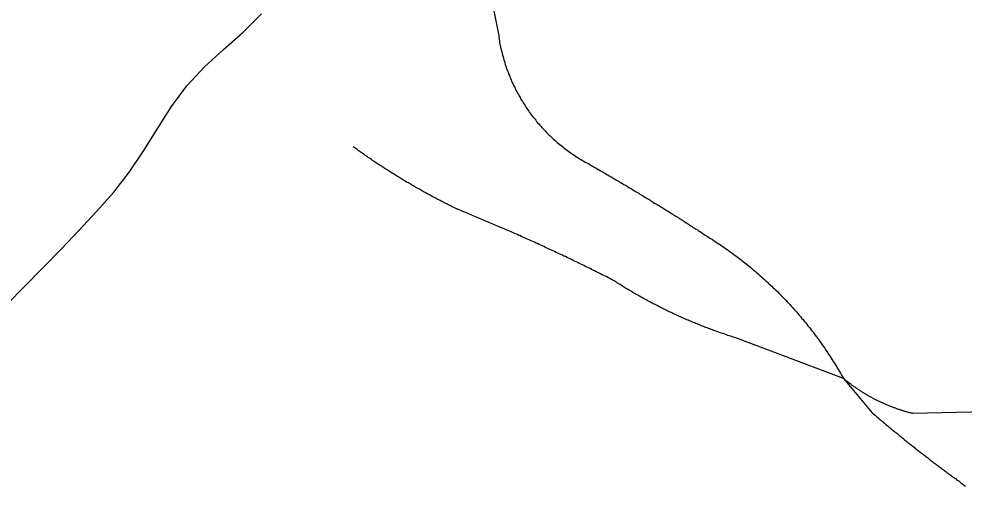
# Model space of a CAD drawing. Extents: x 1268485 to 1426702, y 514839 to 616766.
# Drawn here: x 1382007 to 1382607, y 564741 to 565037 of the extents above; entities that cross this region are included whole.
import ezdxf

# ---------------------------------------------------------------- set-up
doc = ezdxf.new("R2010")
doc.units = 0
doc.layers.add('Old_Level_35', color=7, linetype='Continuous')
doc.layers.add('Old_Level_62', color=7, linetype='Continuous')

msp = doc.modelspace()

# ---------------------------------------------------------------- linework, layer by layer
at = {"layer": 'Old_Level_35'}
for p, q in [((1382293.209, 565119.8), (1382311.766, 565026.194)), ((1382530.659, 564808.89), (1382462.274, 564834.624)), ((1382530.659, 564808.89), (1382548.601, 564787.308)), ((1382695.726, 564789.615), (1382574.643, 564786.642))]:
    msp.add_line(p, q, dxfattribs=at)
for points in [[(1382311.766, 565026.194), (1382311.868, 565025.117), (1382311.971, 565024.144), (1382312.279, 565023.118), (1382312.381, 565022.041), (1382312.586, 565021.068), (1382312.791, 565020.043), (1382312.996, 565019.017), (1382313.201, 565017.992), (1382313.509, 565017.018), (1382313.714, 565015.992), (1382314.021, 565015.019), (1382314.227, 565013.994), (1382314.534, 565013.019), (1382314.739, 565011.994), (1382315.047, 565011.02), (1382315.354, 565009.995), (1382315.662, 565009.021), (1382315.969, 565007.995), (1382316.277, 565007.073), (1382316.585, 565006.047), (1382316.995, 565005.074), (1382317.405, 565004.151), (1382317.712, 565003.126), (1382318.02, 565002.203), (1382318.533, 565001.178), (1382318.84, 565000.255), (1382319.25, 564999.332), (1382319.66, 564998.307), (1382319.968, 564997.384), (1382320.481, 564996.462), (1382320.891, 564995.487), (1382321.403, 564994.564), (1382321.916, 564993.642), (1382322.224, 564992.668), (1382322.736, 564991.796), (1382323.249, 564990.873), (1382323.761, 564989.951), (1382324.274, 564989.08), (1382324.787, 564988.105), (1382325.299, 564987.234), (1382325.709, 564986.311), (1382326.222, 564985.44), (1382326.837, 564984.569), (1382327.35, 564983.697), (1382327.862, 564982.826), (1382328.478, 564981.954), (1382328.99, 564981.083), (1382329.605, 564980.211), (1382330.221, 564979.391), (1382330.836, 564978.519), (1382331.348, 564977.699), (1382331.964, 564976.827), (1382332.579, 564976.007), (1382333.296, 564975.187), (1382333.912, 564974.367), (1382334.629, 564973.547), (1382335.244, 564972.726), (1382335.86, 564971.958), (1382336.475, 564971.138), (1382337.295, 564970.368), (1382337.91, 564969.548), (1382338.628, 564968.83), (1382339.243, 564968.01), (1382339.961, 564967.242), (1382340.576, 564966.524), (1382341.396, 564965.755), (1382342.114, 564964.986), (1382342.831, 564964.268), (1382343.651, 564963.551), (1382344.369, 564962.833), (1382345.087, 564962.115), (1382345.907, 564961.398), (1382346.625, 564960.68), (1382347.342, 564960.013), (1382348.163, 564959.295), (1382348.983, 564958.629), (1382349.701, 564958.014), (1382350.521, 564957.297), (1382351.341, 564956.63), (1382352.161, 564956.015), (1382352.981, 564955.399), (1382353.802, 564954.733), (1382354.622, 564954.118), (1382355.339, 564953.503), (1382356.262, 564952.888), (1382357.082, 564952.273), (1382358.005, 564951.709), (1382358.825, 564951.145), (1382359.646, 564950.478), (1382360.466, 564949.915), (1382361.388, 564949.35), (1382362.209, 564948.838), (1382363.131, 564948.325), (1382364.157, 564947.762), (1382364.977, 564947.249), (1382365.9, 564946.685), (1382366.72, 564946.172), (1382367.643, 564945.711), (1382368.668, 564945.199)], [(1382286.647, 564915.774), (1382285.827, 564916.132), (1382285.109, 564916.44), (1382284.494, 564916.799), (1382283.776, 564917.106), (1382282.956, 564917.516), (1382282.341, 564917.824), (1382281.623, 564918.183), (1382280.906, 564918.542), (1382280.29, 564918.9), (1382279.47, 564919.259), (1382278.753, 564919.618), (1382278.137, 564919.925), (1382277.42, 564920.336), (1382276.599, 564920.695), (1382275.984, 564921.053), (1382275.267, 564921.463), (1382274.549, 564921.771), (1382273.831, 564922.13), (1382273.114, 564922.489), (1382272.498, 564922.899), (1382271.781, 564923.258), (1382270.961, 564923.616), (1382270.345, 564923.976), (1382269.628, 564924.386), (1382269.013, 564924.744), (1382268.295, 564925.103), (1382267.475, 564925.514), (1382266.859, 564925.872), (1382266.142, 564926.231), (1382265.527, 564926.641), (1382264.706, 564927), (1382264.091, 564927.359), (1382263.374, 564927.769), (1382262.758, 564928.179), (1382262.041, 564928.538), (1382261.426, 564928.948), (1382260.605, 564929.307), (1382259.99, 564929.665), (1382259.273, 564930.127), (1382258.657, 564930.486), (1382257.837, 564930.896), (1382257.222, 564931.306), (1382256.504, 564931.665), (1382255.889, 564932.075), (1382255.172, 564932.485), (1382254.454, 564932.895), (1382253.736, 564933.306), (1382253.121, 564933.664), (1382252.403, 564934.126), (1382251.788, 564934.484), (1382250.968, 564934.946), (1382250.353, 564935.304), (1382249.738, 564935.766), (1382249.02, 564936.125), (1382248.405, 564936.586), (1382247.585, 564936.945), (1382246.969, 564937.355), (1382246.354, 564937.817), (1382245.637, 564938.175), (1382245.021, 564938.637), (1382244.201, 564939.047), (1382243.586, 564939.508), (1382242.971, 564939.867), (1382242.253, 564940.328), (1382241.638, 564940.738), (1382241.023, 564941.2), (1382240.203, 564941.61), (1382239.588, 564942.02), (1382238.972, 564942.43), (1382238.255, 564942.891), (1382237.64, 564943.301), (1382237.024, 564943.763), (1382236.204, 564944.173), (1382235.589, 564944.634), (1382234.974, 564945.044), (1382234.256, 564945.506), (1382233.641, 564945.916), (1382233.026, 564946.377), (1382232.411, 564946.839), (1382231.591, 564947.249), (1382230.975, 564947.71), (1382230.36, 564948.12), (1382229.745, 564948.633), (1382229.027, 564949.043), (1382228.412, 564949.505), (1382227.797, 564949.915), (1382227.079, 564950.376), (1382226.464, 564950.888), (1382225.747, 564951.298), (1382225.131, 564951.76), (1382224.516, 564952.17), (1382223.901, 564952.683), (1382223.286, 564953.144), (1382222.671, 564953.554), (1382221.851, 564954.067), (1382221.235, 564954.477), (1382220.62, 564954.989), (1382220.005, 564955.451), (1382219.39, 564955.861)], [(1382368.668, 564945.199), (1382369.386, 564944.737), (1382370.103, 564944.327), (1382370.923, 564943.866), (1382371.744, 564943.353), (1382372.461, 564942.943), (1382373.282, 564942.481), (1382374.102, 564942.071), (1382374.922, 564941.558), (1382375.64, 564941.148), (1382376.357, 564940.687), (1382377.28, 564940.226), (1382377.998, 564939.765), (1382378.715, 564939.303), (1382379.638, 564938.893), (1382380.356, 564938.38), (1382381.176, 564937.919), (1382381.894, 564937.509), (1382382.714, 564936.996), (1382383.534, 564936.586), (1382384.252, 564936.125), (1382384.969, 564935.612), (1382385.892, 564935.202), (1382386.61, 564934.741), (1382387.328, 564934.228), (1382388.148, 564933.818), (1382388.968, 564933.306), (1382389.788, 564932.895), (1382390.506, 564932.434), (1382391.224, 564931.921), (1382392.146, 564931.511), (1382392.864, 564930.998), (1382393.582, 564930.588), (1382394.402, 564930.076), (1382395.222, 564929.615), (1382396.042, 564929.204), (1382396.76, 564928.692), (1382397.478, 564928.23), (1382398.298, 564927.769), (1382399.118, 564927.307), (1382399.836, 564926.795), (1382400.656, 564926.385), (1382401.374, 564925.872), (1382402.296, 564925.462), (1382403.014, 564924.949), (1382403.732, 564924.488), (1382404.449, 564923.976), (1382405.27, 564923.514), (1382406.09, 564923.053), (1382406.91, 564922.54), (1382407.628, 564922.13), (1382408.345, 564921.618), (1382409.166, 564921.207), (1382409.883, 564920.695), (1382410.704, 564920.182), (1382411.524, 564919.772), (1382412.241, 564919.259), (1382412.959, 564918.798), (1382413.779, 564918.337), (1382414.6, 564917.824), (1382415.42, 564917.362), (1382416.137, 564916.901), (1382416.855, 564916.389), (1382417.675, 564915.927), (1382418.393, 564915.414), (1382419.213, 564914.953), (1382420.033, 564914.492), (1382420.751, 564913.979), (1382421.469, 564913.518), (1382422.289, 564913.056), (1382423.007, 564912.544), (1382423.724, 564912.083), (1382424.647, 564911.57), (1382425.365, 564911.108), (1382426.082, 564910.647), (1382426.903, 564910.135), (1382427.62, 564909.622), (1382428.338, 564909.212), (1382429.158, 564908.699), (1382429.876, 564908.187), (1382430.799, 564907.674), (1382431.516, 564907.212), (1382432.234, 564906.751), (1382432.952, 564906.239), (1382433.772, 564905.726), (1382434.49, 564905.264), (1382435.207, 564904.752), (1382436.027, 564904.239), (1382436.745, 564903.829), (1382437.668, 564903.316), (1382438.386, 564902.804), (1382439.103, 564902.291), (1382439.923, 564901.83), (1382440.641, 564901.317), (1382441.359, 564900.805), (1382442.076, 564900.292), (1382442.897, 564899.882), (1382443.614, 564899.369), (1382444.332, 564898.857), (1382445.152, 564898.395)], [(1382384.252, 564871.226), (1382383.329, 564871.738), (1382382.406, 564872.251), (1382381.381, 564872.763), (1382380.356, 564873.276), (1382379.536, 564873.686), (1382378.51, 564874.199), (1382377.485, 564874.711), (1382376.46, 564875.173), (1382375.64, 564875.634), (1382374.614, 564876.147), (1382373.589, 564876.609), (1382372.666, 564877.121), (1382371.744, 564877.582), (1382370.718, 564878.044), (1382369.796, 564878.557), (1382368.77, 564879.018), (1382367.745, 564879.479), (1382366.925, 564879.992), (1382365.9, 564880.453), (1382364.874, 564880.915), (1382363.849, 564881.376), (1382362.926, 564881.888), (1382362.004, 564882.401), (1382360.978, 564882.811), (1382359.953, 564883.324), (1382359.03, 564883.734), (1382358.005, 564884.246), (1382357.082, 564884.708), (1382356.16, 564885.169), (1382355.134, 564885.631), (1382354.109, 564886.144), (1382353.084, 564886.554), (1382352.161, 564887.066), (1382351.136, 564887.476), (1382350.213, 564887.937), (1382349.29, 564888.45), (1382348.265, 564888.86), (1382347.24, 564889.322), (1382346.215, 564889.834), (1382345.292, 564890.245), (1382344.267, 564890.706), (1382343.344, 564891.167), (1382342.421, 564891.628), (1382341.396, 564892.038), (1382340.371, 564892.551), (1382339.345, 564893.013), (1382338.423, 564893.423), (1382337.397, 564893.884), (1382336.372, 564894.396), (1382335.449, 564894.807), (1382334.527, 564895.268), (1382333.501, 564895.678), (1382332.476, 564896.139), (1382331.451, 564896.55), (1382330.528, 564897.011), (1382329.503, 564897.524), (1382328.478, 564897.934), (1382327.452, 564898.395), (1382326.53, 564898.805), (1382325.504, 564899.267), (1382324.479, 564899.677), (1382323.659, 564900.138), (1382322.634, 564900.548), (1382321.608, 564901.01), (1382320.583, 564901.42), (1382319.66, 564901.881), (1382318.635, 564902.291), (1382317.61, 564902.753), (1382316.585, 564903.163), (1382315.662, 564903.624), (1382314.637, 564904.086), (1382313.611, 564904.444), (1382312.586, 564904.854), (1382311.663, 564905.316), (1382310.638, 564905.726), (1382309.613, 564906.187), (1382308.588, 564906.649), (1382307.665, 564907.007), (1382306.64, 564907.417), (1382305.614, 564907.879), (1382304.589, 564908.289), (1382303.666, 564908.75), (1382302.641, 564909.109), (1382301.616, 564909.57), (1382300.591, 564909.98), (1382299.668, 564910.391), (1382298.643, 564910.801), (1382297.617, 564911.262), (1382296.592, 564911.621), (1382295.669, 564912.083), (1382294.644, 564912.493), (1382293.619, 564912.851), (1382292.594, 564913.313), (1382291.671, 564913.671), (1382290.646, 564914.133), (1382289.62, 564914.543), (1382288.595, 564914.953), (1382287.672, 564915.363), (1382286.647, 564915.774)], [(1382445.152, 564898.395), (1382446.28, 564897.677), (1382447.408, 564897.011), (1382448.331, 564896.294), (1382449.458, 564895.627), (1382450.484, 564894.961), (1382451.509, 564894.243), (1382452.637, 564893.576), (1382453.662, 564892.808), (1382454.585, 564892.141), (1382455.712, 564891.372), (1382456.738, 564890.706), (1382457.763, 564889.937), (1382458.788, 564889.168), (1382459.916, 564888.45), (1382460.839, 564887.681), (1382461.864, 564886.964), (1382462.889, 564886.194), (1382463.915, 564885.426), (1382464.837, 564884.708), (1382465.863, 564883.888), (1382466.888, 564883.119), (1382467.913, 564882.298), (1382468.836, 564881.581), (1382469.861, 564880.76), (1382470.886, 564879.94), (1382471.707, 564879.172), (1382472.732, 564878.352), (1382473.757, 564877.582), (1382474.782, 564876.762), (1382475.603, 564875.891), (1382476.628, 564875.071), (1382477.55, 564874.251), (1382478.473, 564873.43), (1382479.498, 564872.558), (1382480.421, 564871.738), (1382481.344, 564870.867), (1382482.267, 564869.995), (1382483.087, 564869.175), (1382484.112, 564868.304), (1382485.035, 564867.432), (1382485.855, 564866.561), (1382486.88, 564865.689), (1382487.701, 564864.818), (1382488.623, 564863.946), (1382489.546, 564863.023), (1382490.366, 564862.101), (1382491.289, 564861.23), (1382492.212, 564860.307), (1382493.134, 564859.435), (1382493.955, 564858.512), (1382494.775, 564857.539), (1382495.595, 564856.667), (1382496.518, 564855.744), (1382497.338, 564854.821), (1382498.261, 564853.899), (1382499.081, 564852.925), (1382499.901, 564852.002), (1382500.721, 564851.08), (1382501.644, 564850.054), (1382502.362, 564849.132), (1382503.285, 564848.209), (1382504.002, 564847.184), (1382504.925, 564846.261), (1382505.643, 564845.236), (1382506.463, 564844.313), (1382507.283, 564843.338), (1382508.001, 564842.313), (1382508.923, 564841.288), (1382509.641, 564840.314), (1382510.359, 564839.392), (1382511.077, 564838.366), (1382511.897, 564837.289), (1382512.614, 564836.316), (1382513.537, 564835.291), (1382514.255, 564834.316), (1382514.87, 564833.291), (1382515.588, 564832.266), (1382516.408, 564831.24), (1382517.126, 564830.164), (1382517.843, 564829.19), (1382518.663, 564828.114), (1382519.279, 564827.089), (1382519.996, 564826.063), (1382520.714, 564824.986), (1382521.329, 564823.961), (1382522.149, 564822.885), (1382522.764, 564821.808), (1382523.482, 564820.732), (1382524.097, 564819.707), (1382524.918, 564818.63), (1382525.533, 564817.554), (1382526.148, 564816.477), (1382526.763, 564815.451), (1382527.481, 564814.324), (1382528.096, 564813.248), (1382528.711, 564812.12), (1382529.326, 564811.043), (1382530.044, 564809.915), (1382530.659, 564808.89)], [(1382462.274, 564834.624), (1382461.351, 564834.881), (1382460.531, 564835.136), (1382459.711, 564835.393), (1382458.891, 564835.701), (1382458.173, 564835.957), (1382457.25, 564836.213), (1382456.328, 564836.521), (1382455.61, 564836.726), (1382454.79, 564837.084), (1382453.867, 564837.289), (1382453.149, 564837.649), (1382452.227, 564837.854), (1382451.509, 564838.212), (1382450.586, 564838.52), (1382449.868, 564838.776), (1382449.048, 564839.084), (1382448.126, 564839.392), (1382447.408, 564839.699), (1382446.485, 564839.955), (1382445.767, 564840.263), (1382444.845, 564840.57), (1382444.127, 564840.878), (1382443.204, 564841.185), (1382442.487, 564841.493), (1382441.666, 564841.801), (1382440.846, 564842.108), (1382440.026, 564842.416), (1382439.206, 564842.826), (1382438.386, 564843.133), (1382437.668, 564843.441), (1382436.745, 564843.749), (1382436.027, 564844.108), (1382435.105, 564844.415), (1382434.387, 564844.774), (1382433.464, 564845.133), (1382432.747, 564845.441), (1382432.029, 564845.799), (1382431.106, 564846.107), (1382430.389, 564846.517), (1382429.466, 564846.824), (1382428.748, 564847.184), (1382428.03, 564847.542), (1382427.108, 564847.901), (1382426.39, 564848.26), (1382425.672, 564848.619), (1382424.75, 564848.977), (1382424.032, 564849.388), (1382423.212, 564849.695), (1382422.391, 564850.054), (1382421.674, 564850.413), (1382420.854, 564850.823), (1382420.033, 564851.182), (1382419.213, 564851.541), (1382418.495, 564851.951), (1382417.675, 564852.361), (1382416.855, 564852.771), (1382416.137, 564853.13), (1382415.42, 564853.489), (1382414.497, 564853.899), (1382413.779, 564854.309), (1382412.959, 564854.668), (1382412.241, 564855.078), (1382411.524, 564855.488), (1382410.601, 564855.898), (1382409.883, 564856.308), (1382409.166, 564856.667), (1382408.345, 564857.129), (1382407.628, 564857.487), (1382406.705, 564857.949), (1382405.987, 564858.307), (1382405.27, 564858.769), (1382404.449, 564859.179), (1382403.732, 564859.538), (1382403.014, 564859.999), (1382402.296, 564860.46), (1382401.476, 564860.87), (1382400.758, 564861.332), (1382400.041, 564861.742), (1382399.118, 564862.203), (1382398.4, 564862.613), (1382397.58, 564863.075), (1382396.863, 564863.485), (1382396.145, 564863.946), (1382395.325, 564864.356), (1382394.607, 564864.818), (1382393.889, 564865.228), (1382393.172, 564865.689), (1382392.351, 564866.151), (1382391.634, 564866.612), (1382390.916, 564867.074), (1382390.301, 564867.484), (1382389.481, 564867.996), (1382388.763, 564868.457), (1382388.045, 564868.919), (1382387.225, 564869.38), (1382386.507, 564869.893), (1382385.79, 564870.303), (1382384.969, 564870.815), (1382384.252, 564871.226)], [(1382574.643, 564786.642), (1382574.13, 564786.744), (1382573.617, 564786.898), (1382573.207, 564787.001), (1382572.797, 564787.103), (1382572.285, 564787.257), (1382571.772, 564787.359), (1382571.259, 564787.513), (1382570.747, 564787.616), (1382570.234, 564787.769), (1382569.721, 564787.924), (1382569.414, 564788.077), (1382568.901, 564788.179), (1382568.389, 564788.334), (1382567.876, 564788.487), (1382567.363, 564788.641), (1382566.851, 564788.795), (1382566.543, 564788.949), (1382566.03, 564789.102), (1382565.518, 564789.256), (1382565.005, 564789.461), (1382564.493, 564789.564), (1382563.98, 564789.769), (1382563.672, 564789.922), (1382563.16, 564790.127), (1382562.647, 564790.23), (1382562.134, 564790.435), (1382561.724, 564790.64), (1382561.212, 564790.794), (1382560.802, 564790.999), (1382560.289, 564791.204), (1382559.879, 564791.358), (1382559.366, 564791.563), (1382558.854, 564791.768), (1382558.341, 564791.922), (1382558.033, 564792.127), (1382557.521, 564792.332), (1382557.008, 564792.486), (1382556.598, 564792.691), (1382556.085, 564792.947), (1382555.675, 564793.101), (1382555.265, 564793.306), (1382554.753, 564793.563), (1382554.24, 564793.768), (1382553.83, 564793.921), (1382553.42, 564794.178), (1382552.907, 564794.383), (1382552.497, 564794.639), (1382551.984, 564794.895), (1382551.574, 564795.049), (1382551.164, 564795.305), (1382550.652, 564795.511), (1382550.241, 564795.766), (1382549.729, 564796.023), (1382549.421, 564796.228), (1382548.909, 564796.433), (1382548.499, 564796.689), (1382547.986, 564796.946), (1382547.576, 564797.202), (1382547.166, 564797.459), (1382546.756, 564797.664), (1382546.243, 564797.919), (1382545.833, 564798.176), (1382545.423, 564798.432), (1382545.013, 564798.689), (1382544.5, 564798.945), (1382544.09, 564799.201), (1382543.577, 564799.457), (1382543.27, 564799.765), (1382542.86, 564800.022), (1382542.347, 564800.227), (1382542.039, 564800.585), (1382541.527, 564800.79), (1382541.117, 564801.047), (1382540.707, 564801.354), (1382540.296, 564801.61), (1382539.886, 564801.918), (1382539.476, 564802.175), (1382538.964, 564802.482), (1382538.656, 564802.738), (1382538.246, 564803.046), (1382537.733, 564803.302), (1382537.426, 564803.61), (1382537.016, 564803.918), (1382536.605, 564804.174), (1382536.093, 564804.481), (1382535.785, 564804.789), (1382535.375, 564805.148), (1382534.965, 564805.456), (1382534.452, 564805.763), (1382534.145, 564806.019), (1382533.735, 564806.327), (1382533.325, 564806.634), (1382533.017, 564806.942), (1382532.607, 564807.249), (1382532.094, 564807.557), (1382531.787, 564807.864), (1382531.377, 564808.275), (1382530.967, 564808.582), (1382530.659, 564808.89)], [(1382548.601, 564787.308), (1382549.114, 564786.796), (1382549.626, 564786.386), (1382550.139, 564785.873), (1382550.754, 564785.463), (1382551.267, 564785.001), (1382551.779, 564784.489), (1382552.395, 564784.078), (1382552.907, 564783.617), (1382553.42, 564783.105), (1382554.035, 564782.695), (1382554.548, 564782.182), (1382554.958, 564781.772), (1382555.675, 564781.31), (1382556.085, 564780.9), (1382556.598, 564780.388), (1382557.213, 564779.927), (1382557.726, 564779.516), (1382558.341, 564779.004), (1382558.854, 564778.542), (1382559.366, 564778.132), (1382559.981, 564777.671), (1382560.494, 564777.209), (1382561.007, 564776.748), (1382561.622, 564776.338), (1382562.134, 564775.876), (1382562.75, 564775.364), (1382563.262, 564774.954), (1382563.775, 564774.493), (1382564.39, 564774.083), (1382564.903, 564773.621), (1382565.518, 564773.108), (1382566.03, 564772.698), (1382566.543, 564772.237), (1382567.158, 564771.827), (1382567.671, 564771.365), (1382568.286, 564770.955), (1382568.799, 564770.442), (1382569.209, 564769.982), (1382569.926, 564769.571), (1382570.337, 564769.11), (1382570.952, 564768.7), (1382571.464, 564768.239), (1382572.08, 564767.828), (1382572.592, 564767.367), (1382573.105, 564766.957), (1382573.72, 564766.496), (1382574.233, 564766.086), (1382574.848, 564765.624), (1382575.36, 564765.163), (1382575.975, 564764.701), (1382576.488, 564764.24), (1382577.103, 564763.83), (1382577.616, 564763.368), (1382578.231, 564762.958), (1382578.744, 564762.497), (1382579.359, 564762.087), (1382579.871, 564761.625), (1382580.487, 564761.267), (1382580.999, 564760.805), (1382581.614, 564760.395), (1382582.127, 564759.934), (1382582.742, 564759.524), (1382583.255, 564759.062), (1382583.87, 564758.601), (1382584.383, 564758.191), (1382584.998, 564757.729), (1382585.51, 564757.319), (1382586.126, 564756.858), (1382586.638, 564756.448), (1382587.253, 564756.038), (1382587.766, 564755.628), (1382588.381, 564755.166), (1382588.894, 564754.756), (1382589.509, 564754.295), (1382590.022, 564753.885), (1382590.637, 564753.423), (1382591.149, 564753.065), (1382591.765, 564752.603), (1382592.38, 564752.193), (1382592.892, 564751.732), (1382593.507, 564751.322), (1382594.02, 564750.963), (1382594.635, 564750.502), (1382595.148, 564750.04), (1382595.763, 564749.63), (1382596.276, 564749.271), (1382596.891, 564748.809), (1382597.506, 564748.399), (1382598.019, 564747.938), (1382598.634, 564747.579), (1382599.146, 564747.118), (1382599.762, 564746.708), (1382600.377, 564746.298), (1382600.889, 564745.888), (1382601.504, 564745.426), (1382602.017, 564745.068), (1382602.632, 564744.606), (1382603.247, 564744.196), (1382603.76, 564743.837)], [(1382603.76, 564743.837), (1382605.093, 564742.71), (1382606.631, 564741.633), (1382607.964, 564740.557)]]:
    msp.add_lwpolyline(points, dxfattribs=at)
at = {"layer": 'Old_Level_62'}
msp.add_lwpolyline([(1381999.369, 564855.642), (1382010.954, 564867.381), (1382022.54, 564879.069), (1382034.023, 564890.808), (1382045.403, 564902.65), (1382056.579, 564914.697), (1382067.446, 564927), (1382077.494, 564939.918), (1382086.619, 564953.606), (1382095.333, 564967.6), (1382104.151, 564981.441), (1382113.891, 564994.616), (1382124.963, 565006.56), (1382137.164, 565017.582), (1382149.57, 565028.501), (1382161.155, 565040.138)], dxfattribs=at)

doc.saveas('drawing.dxf')
